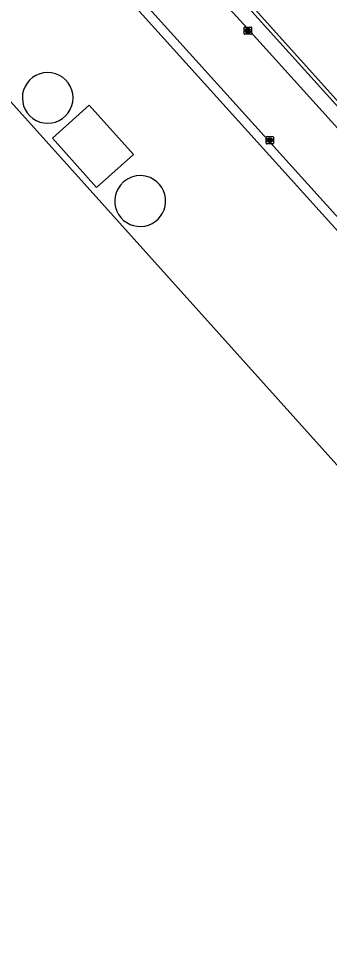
# Model space of a CAD drawing. Extents: x 156141 to 158132, y 385651 to 388399.
# Drawn here: x 156819.3 to 156862.2, y 387595.9 to 387723 of the extents above; entities that cross this region are included whole.
import ezdxf

# ---------------------------------------------------------------- set-up
doc = ezdxf.new("R2010")
doc.units = 0
for name, color, linetype in [('IMGEO_Groenvoorziening', 7, 'Continuous'), ('IMGEO_Hek', 7, 'Continuous'), ('IMGEO_Kolk', 7, 'Continuous'), ('IMGEO_Opslagtank', 7, 'Continuous'), ('IMGEO_Pand', 7, 'Continuous'), ('IMGEO_Rijbaan_lokaal_gesloten', 7, 'Continuous')]:
    doc.layers.add(name, color=color, linetype=linetype)

msp = doc.modelspace()

# ---------------------------------------------------------------- linework, layer by layer
at = {"layer": 'IMGEO_Groenvoorziening'}
for points in [[(156498.26, 387797.3), (156496.43, 387799.76), (156494.89, 387802.35), (156493.58, 387805.06), (156492.83, 387807.99), (156492.71, 387811.02), (156493.24, 387813.99), (156494.32, 387816.81), (156496.09, 387819.26), (156498.14, 387821.48), (156500.32, 387823.54), (156622.58, 387939.49), (156649.33, 387932.1), (156782.83, 387784.44), (156820.8, 387742.43), (156821.88, 387739.62), (156865.49, 387691.34), (156868.19, 387690), (156873.6, 387683.82)], [(156930.51, 387637.15), (156930, 387637.17), (156851.09, 387724.43), (156846.49, 387729.5)], [(156846.82, 387729.92), (156851.13, 387725.15), (156930.51, 387637.15)]]:
    msp.add_lwpolyline(points, dxfattribs=at)
at = {"layer": 'IMGEO_Hek'}
for points in [[(156873.6, 387683.82), (156868.19, 387690), (156865.49, 387691.34), (156821.88, 387739.62), (156820.8, 387742.43)], [(156930.51, 387637.15), (156851.13, 387725.15)]]:
    msp.add_lwpolyline(points, dxfattribs=at)
at = {"layer": 'IMGEO_Kolk'}
for p, q in [((156850.46, 387720.89), (156850.46, 387721.74)), ((156850.54, 387721.81), (156851.39, 387721.81)), ((156850.95, 387721.59), (156850.98, 387721.59)), ((156851.46, 387721.74), (156851.46, 387720.89)), ((156851.39, 387720.81), (156850.54, 387720.81)), ((156850.97, 387721.03), (156850.95, 387721.03)), ((156853.49, 387705.78), (156853.49, 387706.64)), ((156853.56, 387706.71), (156854.41, 387706.71)), ((156853.98, 387706.49), (156854, 387706.49)), ((156854.49, 387706.64), (156854.49, 387705.78)), ((156854.41, 387705.71), (156853.56, 387705.71)), ((156854, 387705.93), (156853.97, 387705.93))]:
    msp.add_line(p, q, dxfattribs=at)
for points in [[(156850.46, 387720.89), (156850.46, 387721.74)], [(156850.54, 387721.81), (156851.39, 387721.81)], [(156850.78, 387721.51), (156850.91, 387721.51), (156850.91, 387721.36), (156851.04, 387721.51), (156851.2, 387721.51), (156851.06, 387721.36), (156851.21, 387721.11), (156851.06, 387721.11), (156850.97, 387721.28), (156850.91, 387721.21), (156850.91, 387721.11), (156850.78, 387721.11), (156850.78, 387721.51)], [(156851.46, 387721.74), (156851.46, 387720.89)], [(156851.39, 387720.81), (156850.54, 387720.81)], [(156853.49, 387705.78), (156853.49, 387706.64)], [(156853.56, 387706.71), (156854.41, 387706.71)], [(156853.81, 387706.41), (156853.93, 387706.41), (156853.93, 387706.26), (156854.06, 387706.41), (156854.23, 387706.41), (156854.08, 387706.26), (156854.23, 387706.01), (156854.08, 387706.01), (156854, 387706.17), (156853.93, 387706.11), (156853.93, 387706.01), (156853.81, 387706.01), (156853.81, 387706.41)], [(156854.49, 387706.64), (156854.49, 387705.78)], [(156854.41, 387705.71), (156853.56, 387705.71)]]:
    msp.add_lwpolyline(points, dxfattribs=at)
for centre, start, end in [((156850.54, 387721.74), 91.552, 178.448), ((156850.54, 387721.74), 91.552, 178.448), ((156851.39, 387721.74), 1.552, 88.448), ((156851.39, 387721.74), 1.552, 88.448), ((156850.54, 387720.89), 181.552, 268.448), ((156850.54, 387720.89), 181.552, 268.448), ((156851.39, 387720.89), 271.552, 358.448), ((156851.39, 387720.89), 271.552, 358.448), ((156853.56, 387706.63), 91.552, 178.448), ((156853.56, 387706.63), 91.552, 178.448), ((156854.41, 387706.63), 1.552, 88.448), ((156854.41, 387706.63), 1.552, 88.448), ((156853.56, 387705.78), 181.552, 268.448), ((156853.56, 387705.78), 181.552, 268.448), ((156854.41, 387705.78), 271.552, 358.448), ((156854.41, 387705.78), 271.552, 358.448)]:
    msp.add_arc(centre, 0.0765, start, end, dxfattribs=at)
for centre, major_axis, ratio, start_param, end_param in [((156850.95, 387721.31), (-0.387, 0.002), 0.722429, 4.712389, 7.853982), ((156850.97, 387721.31), (-0.39, 0.002), 0.717154, 1.570796, 4.712389), ((156853.97, 387706.21), (-0.387, 0.002), 0.722429, 4.712389, 7.853982), ((156854, 387706.21), (-0.39, 0.002), 0.717154, 1.570796, 4.712389)]:
    msp.add_ellipse(centre, major_axis=major_axis, ratio=ratio, start_param=start_param, end_param=end_param, dxfattribs=at)
at = {"layer": 'IMGEO_Opslagtank'}
for centre, radius, start, end in [((156823.31, 387712.04), 3.5, 36.4225, 323.9096), ((156823.31, 387712.04), 3.5, 323.8951, 36.4371), ((156836.09, 387697.82), 3.51, 67.2175, 152.2185), ((156836.09, 387697.82), 3.51, 357.3504, 67.192), ((156836.09, 387697.82), 3.51, 152.2281, 357.3394)]:
    msp.add_arc(centre, radius, start, end, dxfattribs=at)
at = {"layer": 'IMGEO_Pand'}
for points in [[(156766.18, 387769.32), (156633.84, 387916.21), (156537.02, 387829.14), (156538.95, 387826.99), (156669.51, 387682.08), (156835.12, 387497.93), (156819.11, 387483.53), (156834.49, 387466.37), (156947.36, 387567.96), (156929.98, 387587.3), (156897.38, 387623.53), (156766.18, 387769.32)], [(156823.97, 387706.47), (156830.07, 387699.69), (156835.15, 387704.26), (156829.05, 387711.04), (156823.97, 387706.47)]]:
    msp.add_lwpolyline(points, dxfattribs=at)
at = {"layer": 'IMGEO_Rijbaan_lokaal_gesloten'}
for points in [[(156646.93, 387936.05), (156648.02, 387934.84), (156650.91, 387931.65), (156655.97, 387926.06), (156698.29, 387879.31), (156783.5, 387785.04), (156803.34, 387763.09), (156821.43, 387743.06), (156822.11, 387741.2), (156834.27, 387727.75), (156866.96, 387691.61), (156868.77, 387690.71), (156870.79, 387688.47), (156872.8, 387686.26), (156873.71, 387685.26)], [(156846.89, 387726.04), (156850.92, 387721.63), (156926.56, 387638.02), (156927.24, 387637.26)]]:
    msp.add_lwpolyline(points, dxfattribs=at)

doc.saveas('drawing.dxf')
